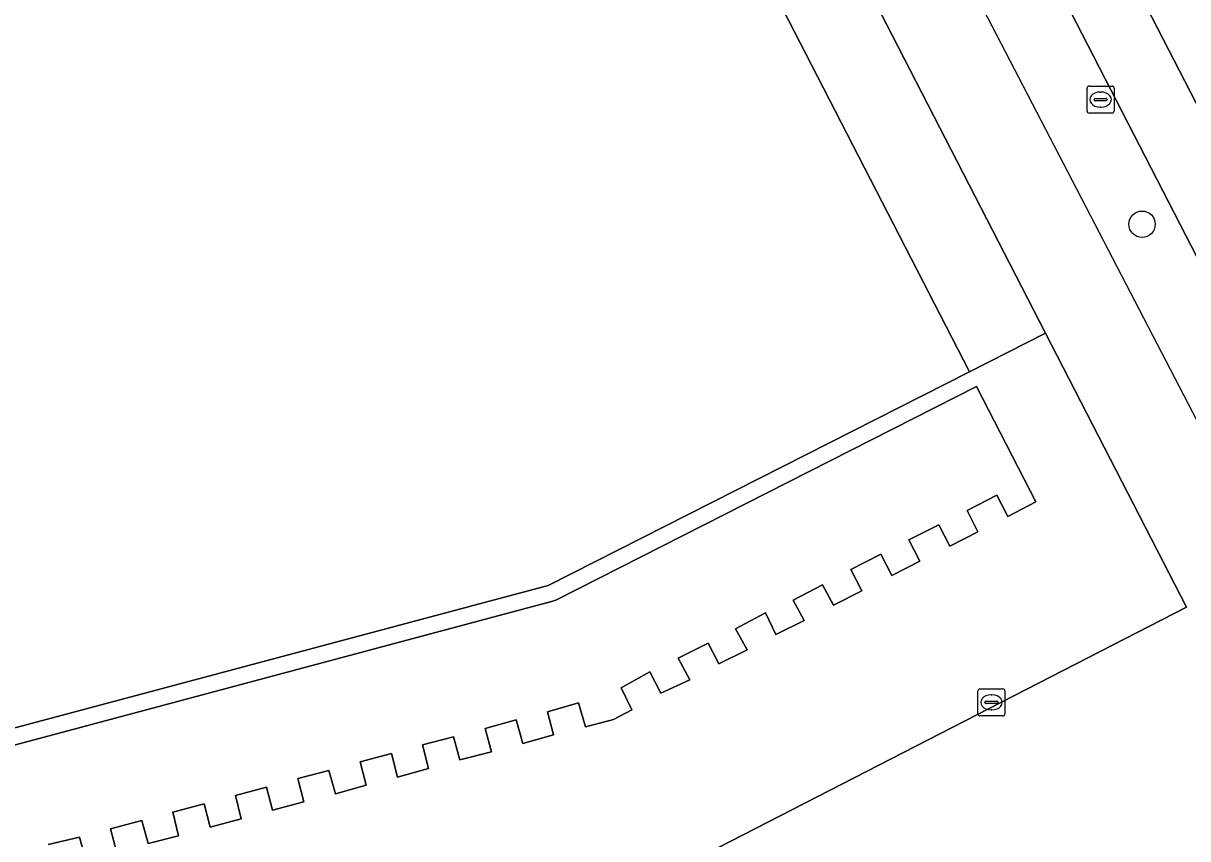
# Model space of a CAD drawing. Extents: x 158455 to 159797, y 387218 to 388672.
# Drawn here: x 159208.26 to 159251.45, y 387517.08 to 387547.34 of the extents above; entities that cross this region are included whole.
import ezdxf

# ---------------------------------------------------------------- set-up
doc = ezdxf.new("R2010")
doc.units = 0
for name, color, linetype in [('IMGEO_Berm_groen', 7, 'Continuous'), ('IMGEO_Boom', 7, 'Continuous'), ('IMGEO_Brandkraan', 7, 'Continuous'), ('IMGEO_Groenvoorziening', 7, 'Continuous'), ('IMGEO_Hek', 7, 'Continuous'), ('IMGEO_Kolk', 7, 'Continuous'), ('IMGEO_Pand', 7, 'Continuous'), ('IMGEO_Rijbaan_lokaal_gesloten', 7, 'Continuous'), ('IMGEO_Voetpad_open', 7, 'Continuous')]:
    doc.layers.add(name, color=color, linetype=linetype)

msp = doc.modelspace()

# ---------------------------------------------------------------- linework, layer by layer
at = {"layer": 'IMGEO_Berm_groen'}
msp.add_lwpolyline([(159156.817, 387722.586), (159155.621, 387723.923), (159182.351, 387672.147), (159182.93, 387672.441), (159271.685, 387500), (159273.219, 387497.081), (159275.472, 387498.379), (159274.637, 387500), (159224.373, 387597.522), (159197.094, 387650.888)], dxfattribs=at)
at = {"layer": 'IMGEO_Boom'}
msp.add_circle((159249.754, 387539.882), 0.489, dxfattribs=at)
at = {"layer": 'IMGEO_Brandkraan'}
for p, q in [((159247.712, 387544.082), (159247.712, 387544.934)), ((159247.787, 387545.008), (159248.639, 387545.008)), ((159248.2, 387544.788), (159248.225, 387544.788)), ((159248.713, 387544.934), (159248.713, 387544.082)), ((159247.971, 387544.502), (159247.971, 387544.514)), ((159248.409, 387544.465), (159248.011, 387544.465)), ((159248.014, 387544.551), (159248.412, 387544.551)), ((159248.455, 387544.514), (159248.455, 387544.502)), ((159248.639, 387544.008), (159247.787, 387544.008)), ((159248.223, 387544.228), (159248.198, 387544.228))]:
    msp.add_line(p, q, dxfattribs=at)
for points in [[(159247.712, 387544.082), (159247.712, 387544.934)], [(159247.787, 387545.008), (159248.639, 387545.008)], [(159248.713, 387544.934), (159248.713, 387544.082)], [(159248.639, 387544.008), (159247.787, 387544.008)]]:
    msp.add_lwpolyline(points, dxfattribs=at)
for centre, radius, start, end in [((159247.789, 387544.932), 0.0765, 91.552, 178.448), ((159247.789, 387544.932), 0.0765, 91.552, 178.448), ((159248.637, 387544.932), 0.0765, 1.552, 88.448), ((159248.637, 387544.932), 0.0765, 1.552, 88.448), ((159248.011, 387544.511), 0.0403, 85.8775, 175.7526), ((159248.008, 387544.501), 0.0366, 178.938, 274.7102), ((159248.412, 387544.508), 0.043, 264.8664, 352.4533), ((159248.416, 387544.513), 0.0386, 1.7309, 96.639), ((159247.789, 387544.084), 0.0765, 181.552, 268.448), ((159247.789, 387544.084), 0.0765, 181.552, 268.448), ((159248.637, 387544.084), 0.0765, 271.552, 358.448), ((159248.637, 387544.084), 0.0765, 271.552, 358.448)]:
    msp.add_arc(centre, radius, start, end, dxfattribs=at)
for centre, major_axis, ratio, start_param, end_param in [((159248.199, 387544.508), (-0.387, 0.002), 0.722429, 4.712389, 7.853982), ((159248.224, 387544.508), (-0.39, 0.002), 0.717154, 1.570796, 4.712389)]:
    msp.add_ellipse(centre, major_axis=major_axis, ratio=ratio, start_param=start_param, end_param=end_param, dxfattribs=at)
at = {"layer": 'IMGEO_Groenvoorziening'}
for points in [[(159181.83, 387517.056), (159167.842, 387544.44), (159152.431, 387536.583), (159178.552, 387485.484), (159192.307, 387458.609), (159189.892, 387457.367), (159170.383, 387447.329), (159173.973, 387440.238), (159212.144, 387462.192), (159250.692, 387484.096), (159270.982, 387495.792), (159273.219, 387497.081), (159271.685, 387500), (159182.93, 387672.441)], [(159191.854, 387641.425), (159246.168, 387535.846), (159251.401, 387525.673), (159233.585, 387516.523)], [(159211.715, 387516.61), (159211.485, 387517.448), (159212.657, 387517.762), (159212.888, 387516.898), (159214.017, 387517.192), (159213.807, 387518.071), (159214.963, 387518.371), (159215.191, 387517.512), (159216.339, 387517.82), (159216.127, 387518.683), (159217.281, 387518.991), (159217.505, 387518.135), (159218.656, 387518.449), (159218.443, 387519.312), (159219.591, 387519.616), (159219.837, 387518.749), (159220.979, 387519.071), (159220.746, 387519.932), (159221.913, 387520.242), (159222.139, 387519.368), (159223.283, 387519.688), (159223.061, 387520.567), (159224.213, 387520.86), (159224.453, 387520.006), (159225.626, 387520.306), (159225.387, 387521.175), (159226.535, 387521.488), (159226.781, 387520.616), (159227.924, 387520.938), (159227.701, 387521.788), (159228.853, 387522.119), (159229.104, 387521.231), (159229.96, 387521.451), (159230.147, 387521.499), (159230.83, 387521.865), (159230.433, 387522.674), (159231.495, 387523.274), (159231.907, 387522.477), (159232.974, 387522.973), (159232.549, 387523.775), (159233.655, 387524.331), (159234.05, 387523.572), (159235.108, 387524.095), (159234.67, 387524.87), (159235.787, 387525.464), (159236.167, 387524.654), (159237.218, 387525.176), (159236.81, 387525.934), (159237.901, 387526.497), (159238.312, 387525.746), (159239.355, 387526.276), (159238.952, 387527.069), (159240.065, 387527.638), (159240.472, 387526.842), (159241.514, 387527.375), (159241.107, 387528.17), (159242.212, 387528.733), (159242.619, 387527.937), (159243.665, 387528.473), (159243.263, 387529.255), (159244.364, 387529.824), (159244.77, 387529.041), (159245.809, 387529.579), (159243.617, 387533.86), (159228.842, 387526.355), (159228.007, 387525.929), (159227.844, 387525.886), (159207.032, 387520.311)], [(159209.178, 387516.861), (159210.338, 387517.134), (159210.575, 387516.268)]]:
    msp.add_lwpolyline(points, dxfattribs=at)
at = {"layer": 'IMGEO_Hek'}
msp.add_lwpolyline([(159270.015, 387497.509), (159184.28, 387662.622)], dxfattribs=at)
at = {"layer": 'IMGEO_Kolk'}
for p, q in [((159243.667, 387521.714), (159243.667, 387522.566)), ((159243.742, 387522.64), (159244.594, 387522.64)), ((159244.155, 387522.42), (159244.18, 387522.42)), ((159244.668, 387522.566), (159244.668, 387521.714)), ((159243.926, 387522.134), (159243.926, 387522.146)), ((159244.364, 387522.097), (159243.966, 387522.097)), ((159243.969, 387522.183), (159244.367, 387522.183)), ((159244.178, 387521.86), (159244.153, 387521.86)), ((159244.41, 387522.146), (159244.41, 387522.134)), ((159244.594, 387521.64), (159243.742, 387521.64))]:
    msp.add_line(p, q, dxfattribs=at)
for points in [[(159243.667, 387521.714), (159243.667, 387522.566)], [(159243.742, 387522.64), (159244.594, 387522.64)], [(159244.668, 387522.566), (159244.668, 387521.714)], [(159244.594, 387521.64), (159243.742, 387521.64)]]:
    msp.add_lwpolyline(points, dxfattribs=at)
for centre, radius, start, end in [((159243.744, 387522.564), 0.0765, 91.552, 178.448), ((159243.744, 387522.564), 0.0765, 91.552, 178.448), ((159244.592, 387522.564), 0.0765, 1.552, 88.448), ((159244.592, 387522.564), 0.0765, 1.552, 88.448), ((159243.966, 387522.143), 0.0403, 85.8775, 175.7526), ((159243.963, 387522.133), 0.0366, 178.938, 274.7102), ((159244.367, 387522.14), 0.043, 264.8664, 352.4533), ((159244.371, 387522.145), 0.0386, 1.7309, 96.639), ((159243.744, 387521.716), 0.0765, 181.552, 268.448), ((159243.744, 387521.716), 0.0765, 181.552, 268.448), ((159244.592, 387521.716), 0.0765, 271.552, 358.448), ((159244.592, 387521.716), 0.0765, 271.552, 358.448)]:
    msp.add_arc(centre, radius, start, end, dxfattribs=at)
for centre, major_axis, ratio, start_param, end_param in [((159244.154, 387522.14), (-0.387, 0.002), 0.722429, 4.712389, 7.853982), ((159244.179, 387522.14), (-0.39, 0.002), 0.717154, 1.570796, 4.712389)]:
    msp.add_ellipse(centre, major_axis=major_axis, ratio=ratio, start_param=start_param, end_param=end_param, dxfattribs=at)
at = {"layer": 'IMGEO_Pand'}
msp.add_lwpolyline([(159165.254, 387557.853), (159172.669, 387543.33), (159170.987, 387542.463), (159171.038, 387542.365), (159176.006, 387536), (159176.692, 387536.351), (159176.27, 387537.174), (159178.596, 387538.371), (159178.447, 387538.654), (159185.631, 387542.331), (159188.287, 387537.183), (159193.626, 387517.367), (159227.726, 387526.482), (159243.347, 387534.407), (159215.411, 387588.729)], dxfattribs=at)
at = {"layer": 'IMGEO_Rijbaan_lokaal_gesloten'}
msp.add_lwpolyline([(159181.274, 387682.076), (159195.742, 387653.558), (159197.094, 387650.888), (159224.373, 387597.522), (159274.637, 387500), (159275.472, 387498.379), (159276.843, 387495.751), (159282.423, 387499.073), (159281.947, 387500), (159280.917, 387502.005), (159277.722, 387508.227), (159260.903, 387540.888), (159256.389, 387549.655), (159247.018, 387567.841), (159235.528, 387590.139), (159229.001, 387602.664), (159202.742, 387654.181)], dxfattribs=at)
at = {"layer": 'IMGEO_Voetpad_open'}
msp.add_lwpolyline([(159191.854, 387641.425), (159185.611, 387653.792), (159182.773, 387652.336), (159187.255, 387643.604), (159189.1, 387640.009), (159212.188, 387595.01), (159215.411, 387588.729), (159243.347, 387534.407), (159246.168, 387535.846)], close=True, dxfattribs=at)
for points in [[(159207.284, 387509.186), (159230.379, 387515.356), (159232.323, 387515.875), (159233.585, 387516.523), (159251.401, 387525.673), (159246.168, 387535.846), (159243.347, 387534.407), (159227.726, 387526.482), (159193.626, 387517.367), (159188.287, 387537.183), (159185.631, 387542.331), (159178.447, 387538.654), (159178.596, 387538.371), (159176.27, 387537.174), (159176.692, 387536.351), (159176.006, 387536), (159171.038, 387542.365), (159170.987, 387542.463), (159172.669, 387543.33), (159165.254, 387557.853)], [(159207.032, 387520.311), (159227.844, 387525.886), (159228.007, 387525.929), (159228.842, 387526.355), (159243.617, 387533.86), (159245.809, 387529.579), (159244.77, 387529.041), (159244.364, 387529.824), (159243.263, 387529.255), (159243.665, 387528.473), (159242.619, 387527.937), (159242.212, 387528.733), (159241.107, 387528.17), (159241.514, 387527.375), (159240.472, 387526.842), (159240.065, 387527.638), (159238.952, 387527.069), (159239.355, 387526.276), (159238.312, 387525.746), (159237.901, 387526.497), (159236.81, 387525.934), (159237.218, 387525.176), (159236.167, 387524.654), (159235.787, 387525.464), (159234.67, 387524.87), (159235.108, 387524.095), (159234.05, 387523.572), (159233.655, 387524.331), (159232.549, 387523.775), (159232.974, 387522.973), (159231.907, 387522.477), (159231.495, 387523.274), (159230.433, 387522.674), (159230.83, 387521.865), (159230.147, 387521.499), (159229.96, 387521.451), (159229.104, 387521.231), (159228.853, 387522.119), (159227.701, 387521.788), (159227.924, 387520.938), (159226.781, 387520.616), (159226.535, 387521.488), (159225.387, 387521.175), (159225.626, 387520.306), (159224.453, 387520.006), (159224.213, 387520.86), (159223.061, 387520.567), (159223.283, 387519.688), (159222.139, 387519.368), (159221.913, 387520.242), (159220.746, 387519.932), (159220.979, 387519.071), (159219.837, 387518.749), (159219.591, 387519.616), (159218.443, 387519.312), (159218.656, 387518.449), (159217.505, 387518.135), (159217.281, 387518.991), (159216.127, 387518.683), (159216.339, 387517.82), (159215.191, 387517.512), (159214.963, 387518.371), (159213.807, 387518.071), (159214.017, 387517.192), (159212.888, 387516.898), (159212.657, 387517.762), (159211.485, 387517.448), (159211.715, 387516.61)], [(159210.575, 387516.268), (159210.338, 387517.134), (159209.178, 387516.861)]]:
    msp.add_lwpolyline(points, dxfattribs=at)

doc.saveas('drawing.dxf')
